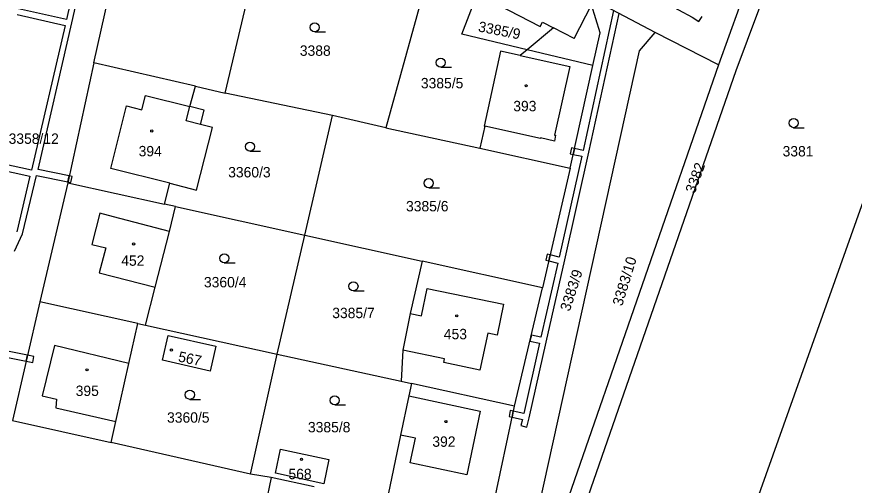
# Model space of a CAD drawing. Extents: x -776734 to -748832, y -1118122 to -976986.
# Drawn here: x -752642.5 to -752505.3, y -1114512.5 to -1114435.8 of the extents above; entities that cross this region are included whole.
import ezdxf

# ---------------------------------------------------------------- set-up
doc = ezdxf.new("R2010")
doc.units = 0
for name, color, linetype in [('KM_Hranice parcel', 7, 'Continuous'), ('KM_Parcelní čísla', 7, 'Continuous'), ('KM_Vnitřní kresba', 7, 'Continuous'), ('KM_Věcná břemena k části', 7, 'Continuous'), ('KM_Značky budov', 7, 'Continuous'), ('KM_Značky kultur', 7, 'Continuous')]:
    doc.layers.add(name, color=color, linetype=linetype)

msp = doc.modelspace()

# ---------------------------------------------------------------- linework, layer by layer
at = {"layer": 'KM_Hranice parcel'}
for p, q in [((-752478.28, -1114393.94), (-752522.65, -1114518.86)), ((-752629.82, -1114443.36), (-752623.31, -1114414.37)), ((-752608.32, -1114448.32), (-752602.95, -1114425.68)), ((-752576.24, -1114433.08), (-752582.04, -1114453.98)), ((-752537.93, -1114438.41), (-752547.94, -1114433.09)), ((-752524.15, -1114434.29), (-752527.55, -1114443.69)), ((-752527.55, -1114443.69), (-752537.93, -1114438.41)), ((-752548.1, -1114443.78), (-752558.89, -1114441.21)), ((-752629.82, -1114443.36), (-752634.11, -1114462.98)), ((-752613.19, -1114447.19), (-752629.82, -1114443.36)), ((-752527.55, -1114443.69), (-752554, -1114519.86)), ((-752551.83, -1114460.59), (-752548.1, -1114443.78)), ((-752613.19, -1114447.19), (-752608.32, -1114448.32)), ((-752590.76, -1114451.97), (-752608.32, -1114448.32)), ((-752595.27, -1114471.59), (-752590.76, -1114451.97)), ((-752582.04, -1114453.98), (-752590.76, -1114451.97)), ((-752582.04, -1114453.98), (-752566.63, -1114457.35)), ((-752565.81, -1114453.75), (-752566.63, -1114457.35)), ((-752566.63, -1114457.35), (-752551.83, -1114460.59)), ((-752551.83, -1114460.59), (-752556.34, -1114480.21)), ((-752634.11, -1114462.98), (-752638.65, -1114482.47)), ((-752634.11, -1114462.98), (-752618.24, -1114466.49)), ((-752616.45, -1114466.89), (-752618.24, -1114466.49)), ((-752616.45, -1114466.89), (-752595.27, -1114471.59)), ((-752599.81, -1114491.04), (-752595.27, -1114471.59)), ((-752595.27, -1114471.59), (-752576.06, -1114475.84)), ((-752556.34, -1114480.21), (-752576.06, -1114475.84)), ((-752560.97, -1114499.54), (-752556.34, -1114480.21)), ((-752638.65, -1114482.47), (-752643.14, -1114501.91)), ((-752622.62, -1114486), (-752638.65, -1114482.47)), ((-752622.62, -1114486), (-752621.39, -1114486.28)), ((-752621.39, -1114486.28), (-752599.81, -1114491.04)), ((-752604.15, -1114510.67), (-752599.81, -1114491.04)), ((-752599.81, -1114491.04), (-752579.53, -1114495.48)), ((-752579.53, -1114495.48), (-752577.84, -1114495.85)), ((-752560.97, -1114499.54), (-752577.84, -1114495.85)), ((-752565.1, -1114519.03), (-752560.97, -1114499.54)), ((-752643.14, -1114501.91), (-752627.01, -1114505.53)), ((-752604.15, -1114510.67), (-752627.01, -1114505.53)), ((-752600.77, -1114511.21), (-752604.15, -1114510.67)), ((-752600.77, -1114511.21), (-752610.12, -1114554.29)), ((-752593.76, -1114512.75), (-752600.77, -1114511.21))]:
    msp.add_line(p, q, dxfattribs=at)
for points in [[(-752494.46, -1114380.82), (-752497.39, -1114383.19), (-752505.97, -1114394.52), (-752524.72, -1114444.68), (-752553.86, -1114528.55)], [(-752558.89, -1114441.21), (-752569.58, -1114438.66), (-752564.22, -1114424.74)], [(-752560.02, -1114426.89), (-752563.62, -1114433.87), (-752556.75, -1114437.4), (-752556.38, -1114436.68), (-752554.56, -1114437.61), (-752558.89, -1114441.21)], [(-752548.1, -1114443.78), (-752546.92, -1114438.44), (-752548.32, -1114433.84)], [(-752557.75, -1114519.58), (-752540.46, -1114441.38), (-752537.93, -1114438.41)], [(-752558.89, -1114441.21), (-752560.04, -1114442.17), (-752563.24, -1114441.46), (-752565.91, -1114453.73), (-752565.81, -1114453.75)], [(-752611.77, -1114451.1), (-752614.12, -1114450.52), (-752613.19, -1114447.19)], [(-752613.01, -1114464.22), (-752610.41, -1114453.94), (-752612.36, -1114453.45), (-752611.77, -1114451.1)], [(-752618.24, -1114466.49), (-752617.36, -1114463.04), (-752613.01, -1114464.22)], [(-752621.39, -1114486.28), (-752619.8, -1114480.1), (-752617.46, -1114470.97), (-752616.45, -1114466.89)], [(-752576.06, -1114475.84), (-752578.01, -1114484.37), (-752579.24, -1114490.4), (-752579.53, -1114495.48)], [(-752627.01, -1114505.53), (-752626.23, -1114502.04), (-752624.1, -1114492.59), (-752622.62, -1114486)], [(-752618.6, -1114492.02), (-752617.68, -1114487.99), (-752609.84, -1114489.75), (-752610.76, -1114493.83), (-752618.6, -1114492.02)], [(-752577.84, -1114495.85), (-752578.26, -1114497.84), (-752579.63, -1114504.28), (-752581.89, -1114515.35)], [(-752599.26, -1114506.58), (-752591.33, -1114508.3), (-752592.18, -1114512.25), (-752600.1, -1114510.54), (-752599.26, -1114506.58)]]:
    msp.add_lwpolyline(points, dxfattribs=at)
at = {"layer": 'KM_Vnitřní kresba'}
for p, q in [((-752551.18, -1114439.35), (-752548.32, -1114433.84)), ((-752551.18, -1114439.35), (-752554.56, -1114437.61)), ((-752560.04, -1114442.17), (-752551.91, -1114443.96)), ((-752551.91, -1114443.96), (-752554.4, -1114455.17)), ((-752621.98, -1114451.03), (-752621.39, -1114448.69)), ((-752621.39, -1114448.69), (-752614.12, -1114450.52)), ((-752627.06, -1114460.64), (-752624.46, -1114450.41)), ((-752624.46, -1114450.41), (-752621.98, -1114451.03)), ((-752614.72, -1114452.84), (-752614.12, -1114450.52)), ((-752612.36, -1114453.45), (-752614.72, -1114452.84)), ((-752556.71, -1114455.75), (-752565.81, -1114453.75)), ((-752556.67, -1114455.66), (-752556.71, -1114455.75)), ((-752554.42, -1114456.16), (-752556.67, -1114455.66)), ((-752554.22, -1114455.19), (-752554.42, -1114456.16)), ((-752554.4, -1114455.17), (-752554.22, -1114455.19)), ((-752617.36, -1114463.04), (-752627.06, -1114460.64)), ((-752628.86, -1114467.98), (-752630.16, -1114473.07)), ((-752626.59, -1114468.58), (-752628.86, -1114467.98)), ((-752617.46, -1114470.97), (-752626.59, -1114468.58)), ((-752630.16, -1114473.07), (-752627.88, -1114473.65)), ((-752627.88, -1114473.65), (-752628.93, -1114477.75)), ((-752628.93, -1114477.75), (-752619.8, -1114480.1)), ((-752576.19, -1114484.79), (-752575.27, -1114480.29)), ((-752575.27, -1114480.29), (-752562.74, -1114482.84)), ((-752562.74, -1114482.84), (-752563.8, -1114487.93)), ((-752578.01, -1114484.37), (-752576.19, -1114484.79)), ((-752565.32, -1114487.61), (-752566.64, -1114493.65)), ((-752563.8, -1114487.93), (-752565.32, -1114487.61)), ((-752636.29, -1114489.63), (-752638.29, -1114497.85)), ((-752624.1, -1114492.59), (-752636.29, -1114489.63)), ((-752572.41, -1114491.79), (-752579.24, -1114490.4)), ((-752572.54, -1114492.4), (-752572.41, -1114491.79)), ((-752566.64, -1114493.65), (-752572.54, -1114492.4)), ((-752638.29, -1114497.85), (-752635.96, -1114498.42)), ((-752578.26, -1114497.84), (-752566.56, -1114500.35)), ((-752635.96, -1114498.42), (-752636.06, -1114499.83)), ((-752636.06, -1114499.83), (-752626.23, -1114502.04)), ((-752566.56, -1114500.35), (-752568.78, -1114510.79)), ((-752577.14, -1114504.81), (-752579.63, -1114504.28)), ((-752578.03, -1114508.85), (-752577.14, -1114504.81)), ((-752568.78, -1114510.79), (-752578.03, -1114508.85))]:
    msp.add_line(p, q, dxfattribs=at)
at = {"layer": 'KM_Věcná břemena k části'}
for points in [[(-752631.28, -1114422.86), (-752634.31, -1114436.29), (-752642.14, -1114434.5)], [(-752642.82, -1114474.19), (-752641.51, -1114471.34), (-752639.24, -1114461.81), (-752634.08, -1114462.84), (-752633.87, -1114461.87), (-752638.97, -1114460.84), (-752633.41, -1114436.82), (-752630.31, -1114423.1)], [(-752536.34, -1114433.47), (-752531.87, -1114435.89), (-752530.75, -1114436.61), (-752530.21, -1114435.77)], [(-752544.73, -1114434.79), (-752549.73, -1114457.68), (-752551.12, -1114457.39), (-752551.34, -1114458.37), (-752549.94, -1114458.66), (-752553.62, -1114475.16), (-752555.1, -1114474.81), (-752555.32, -1114475.79), (-752553.84, -1114476.14), (-752556.62, -1114488.25), (-752558.19, -1114487.94), (-752558.42, -1114488.91), (-752556.84, -1114489.22), (-752559.41, -1114500.77), (-752561.15, -1114500.37), (-752561.35, -1114501.35), (-752559.64, -1114501.74), (-752559.89, -1114502.72), (-752558.92, -1114502.97), (-752558.54, -1114501.47), (-752555.78, -1114489.08), (-752552.69, -1114475.61), (-752548.77, -1114457.99), (-752543.81, -1114435.29)], [(-752642.37, -1114435.47), (-752634.54, -1114437.27), (-752640.02, -1114460.95), (-752647.85, -1114459.25)], [(-752648.07, -1114460.23), (-752640.29, -1114461.92), (-752642.46, -1114471.02)], [(-752647.49, -1114490.87), (-752640.9, -1114492.21), (-752640.67, -1114491.23), (-752647.27, -1114489.89)]]:
    msp.add_lwpolyline(points, dxfattribs=at)
for points in [[(-752551.34, -1114458.37), (-752551.12, -1114457.39), (-752551.61, -1114457.29), (-752551.83, -1114458.27)], [(-752633.87, -1114461.87), (-752634.08, -1114462.84), (-752633.59, -1114462.94), (-752633.38, -1114461.97)], [(-752555.32, -1114475.79), (-752555.1, -1114474.81), (-752555.59, -1114474.7), (-752555.81, -1114475.68)], [(-752640.67, -1114491.23), (-752640.9, -1114492.21), (-752639.84, -1114492.42), (-752639.64, -1114491.44)], [(-752561.35, -1114501.35), (-752561.15, -1114500.37), (-752561.64, -1114500.26), (-752561.84, -1114501.24)]]:
    msp.add_lwpolyline(points, close=True, dxfattribs=at)
at = {"layer": 'KM_Značky budov'}
for centre in [(-752559.0468, -1114447.1092), (-752620.3468, -1114454.5092), (-752623.3068, -1114473.0092), (-752570.4068, -1114484.7692), (-752617.1268, -1114490.3692), (-752630.9368, -1114493.6092), (-752572.1768, -1114502.0792), (-752595.8268, -1114508.2692)]:
    msp.add_circle(centre, 0.175, dxfattribs=at)
at = {"layer": 'KM_Značky kultur'}
for p, q in [((-752593.663, -1114438.3), (-752591.913, -1114438.3)), ((-752573.033, -1114444.08), (-752571.283, -1114444.08)), ((-752515.243, -1114453.97), (-752513.493, -1114453.97)), ((-752604.263, -1114457.82), (-752602.513, -1114457.82)), ((-752574.993, -1114463.81), (-752573.243, -1114463.81)), ((-752608.463, -1114476.1), (-752606.713, -1114476.1)), ((-752587.323, -1114480.68), (-752585.573, -1114480.68)), ((-752614.103, -1114498.44), (-752612.353, -1114498.44)), ((-752590.383, -1114499.36), (-752588.633, -1114499.36))]:
    msp.add_line(p, q, dxfattribs=at)
for centre in [(-752593.6629, -1114437.5498), (-752573.0329, -1114443.3298), (-752515.2429, -1114453.2198), (-752604.2629, -1114457.0698), (-752574.9929, -1114463.0598), (-752608.4629, -1114475.3498), (-752587.3229, -1114479.9298), (-752614.1029, -1114497.6898), (-752590.3829, -1114498.6098)]:
    msp.add_circle(centre, 0.75, dxfattribs=at)

# ---------------------------------------------------------------- texts
at = {"layer": 'KM_Parcelní čísla'}
for s, rotation, p in [('3385/9', 349, (-752566.992, -1114438.204)), ('3382', 70, (-752531.431, -1114464.84)), ('3383/10', 73, (-752543.327, -1114483.278)), ('3383/9', 72, (-752551.911, -1114484.142)), ('567', 348, (-752616.116, -1114492.221))]:
    msp.add_text(s, height=1.7, rotation=rotation, dxfattribs=at).set_placement(p)
for s, p in [('3388', (-752596.1, -1114442.21)), ('3385/5', (-752576.28, -1114447.53)), ('393', (-752561.15, -1114451.28)), ('3358/12', (-752643.78, -1114456.62)), ('394', (-752622.49, -1114458.66)), ('3381', (-752517.05, -1114458.68)), ('3360/3', (-752607.83, -1114462.11)), ('3385/6', (-752578.71, -1114467.67)), ('452', (-752625.34, -1114476.58)), ('3360/4', (-752611.8, -1114480.11)), ('3385/7', (-752590.79, -1114485.15)), ('453', (-752572.52, -1114488.6)), ('395', (-752632.8, -1114497.89)), ('3360/5', (-752617.84, -1114502.26)), ('3385/8', (-752594.77, -1114503.84)), ('392', (-752574.4, -1114506.21)), ('568', (-752597.965, -1114511.51))]:
    msp.add_text(s, height=1.7, dxfattribs=at).set_placement(p)

doc.saveas('drawing.dxf')
